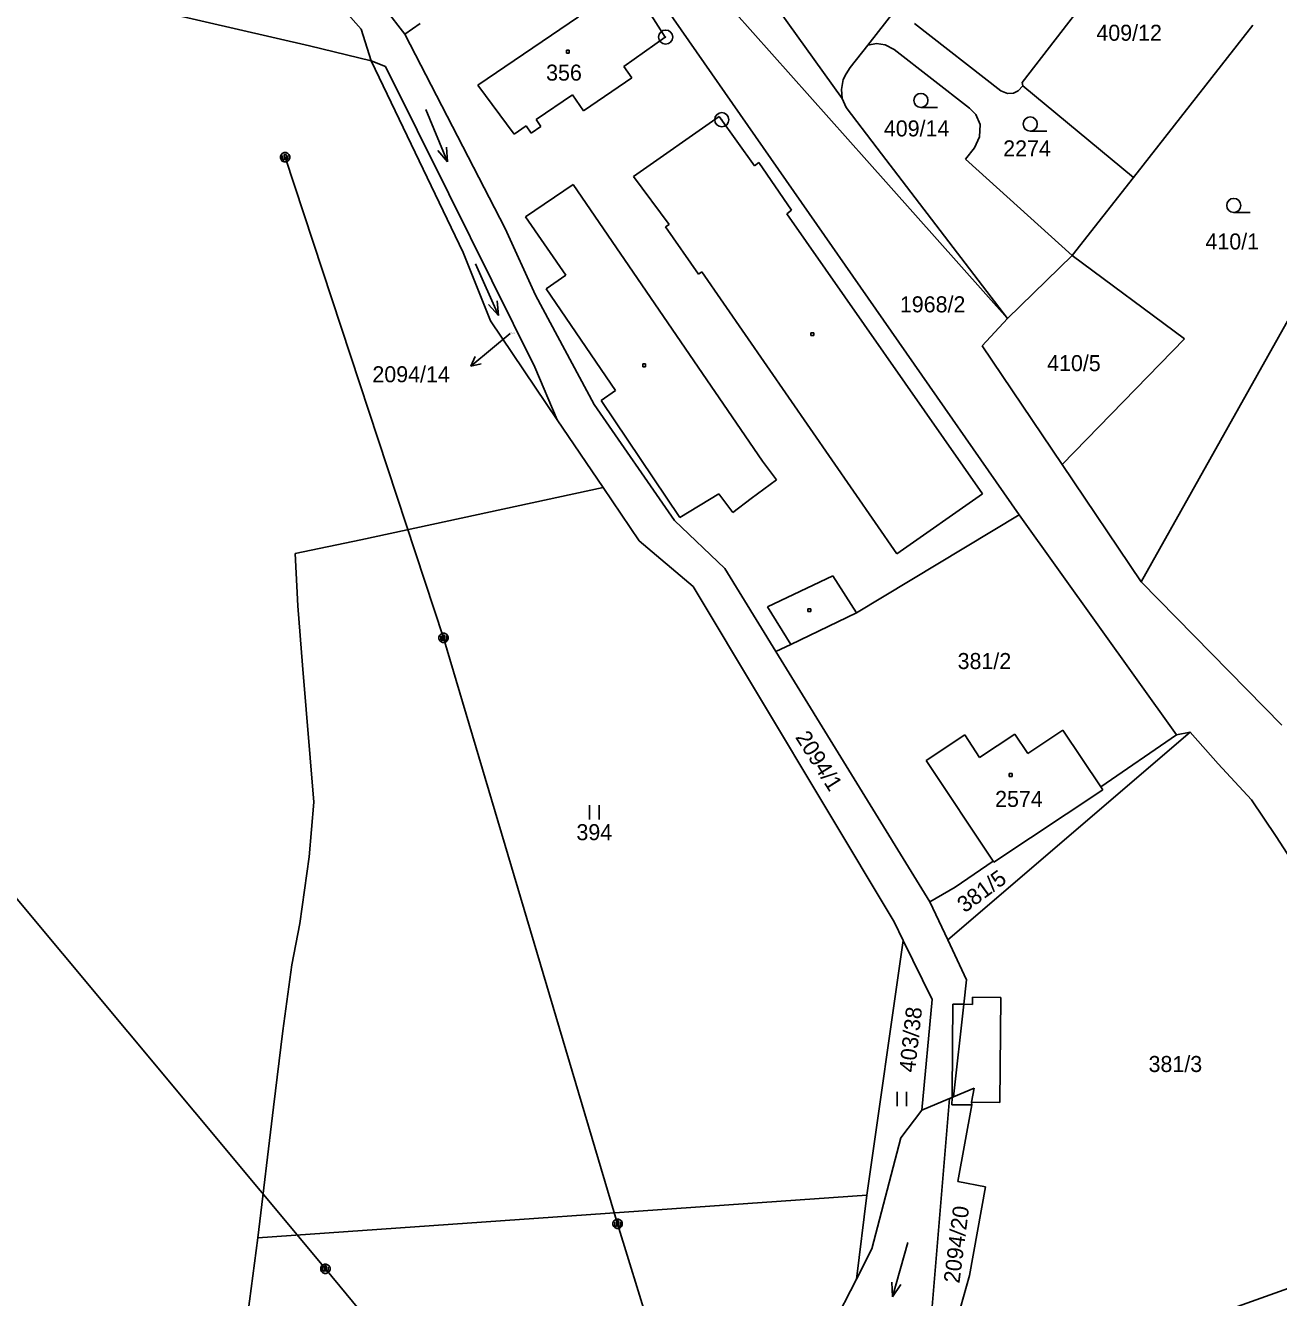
# Model space of a CAD drawing. Extents: x -795483 to -789093, y -1112258 to -1108741.
# Drawn here: x -791422.1 to -791289.1, y -1111135 to -1111000 of the extents above; entities that cross this region are included whole.
import ezdxf

# ---------------------------------------------------------------- set-up
doc = ezdxf.new("R2010")
doc.units = 0
for name, color, linetype in [('Komunikace', 7, 'Continuous'), ('Vrstva 1', 7, 'Continuous'), ('Vrstva 12', 7, 'Continuous'), ('Vrstva 14', 7, 'Continuous'), ('Vrstva 15', 7, 'Continuous'), ('Vrstva 16', 7, 'Continuous'), ('Vrstva 2', 7, 'Continuous'), ('Vrstva 23', 7, 'Continuous'), ('Vrstva 25', 7, 'Continuous'), ('Vrstva 26', 7, 'Continuous'), ('Vrstva 28', 7, 'Continuous')]:
    doc.layers.add(name, color=color, linetype=linetype)

msp = doc.modelspace()

# ---------------------------------------------------------------- linework, layer by layer
at = {"layer": 'Komunikace'}
msp.add_line((-791370.68, -1111032.7), (-791372.55, -1111034.26), dxfattribs=at)
at = {"layer": 'Vrstva 1'}
for p, q in [((-791386.49, -1111000.41), (-791395.43, -1110990.36)), ((-791437.16, -1110991.77), (-791391.97, -1111002.17)), ((-791316.33, -1111006.06), (-791305.08, -1110991.43)), ((-791316.65, -1111051.94), (-791357.25, -1110993.7)), ((-791343.51, -1110996.51), (-791335.44, -1111007.75)), ((-791328.93, -1110997.22), (-791332.73, -1111002.1)), ((-791383.94, -1110998.24), (-791381.86, -1111000.93)), ((-791346.94, -1110998.49), (-791332.84, -1111014.33)), ((-791381.86, -1111000.93), (-791380.24, -1110999.8)), ((-791327.78, -1110999.81), (-791318.6, -1111006.95)), ((-791385.45, -1111003.78), (-791386.49, -1111000.41)), ((-791381.86, -1111000.93), (-791371.21, -1111021.56)), ((-791291.85, -1110999.98), (-791304.53, -1111016.14)), ((-791391.97, -1111002.17), (-791385.45, -1111003.78)), ((-791332.73, -1111002.1), (-791334.58, -1111004.47)), ((-791331.8, -1111001.94), (-791332.73, -1111002.1)), ((-791330.87, -1111002.08), (-791331.8, -1111001.94)), ((-791329.93, -1111002.57), (-791330.87, -1111002.08)), ((-791321.93, -1111008.79), (-791329.93, -1111002.57)), ((-791385.45, -1111003.78), (-791375.69, -1111024.11)), ((-791383.93, -1111004.36), (-791385.45, -1111003.78)), ((-791383.93, -1111004.36), (-791377.2, -1111017.89)), ((-791335.03, -1111005.15), (-791335.34, -1111005.75)), ((-791334.58, -1111004.47), (-791335.03, -1111005.15)), ((-791335.34, -1111005.75), (-791335.53, -1111006.81)), ((-791316.76, -1111006.95), (-791316.28, -1111006.42)), ((-791316.28, -1111006.42), (-791316.33, -1111006.06)), ((-791316.28, -1111006.42), (-791304.53, -1111016.14)), ((-791335.53, -1111006.81), (-791335.44, -1111007.75)), ((-791335.44, -1111007.75), (-791335.03, -1111008.74)), ((-791318.6, -1111006.95), (-791317.9, -1111007.25)), ((-791317.9, -1111007.25), (-791317.25, -1111007.19)), ((-791317.25, -1111007.19), (-791316.76, -1111006.95)), ((-791335.03, -1111008.74), (-791331.73, -1111013.05)), ((-791321.26, -1111009.48), (-791321.93, -1111008.79)), ((-791320.81, -1111010.54), (-791321.26, -1111009.48)), ((-791320.86, -1111011.84), (-791320.81, -1111010.54)), ((-791321.41, -1111013), (-791320.86, -1111011.84)), ((-791331.73, -1111013.05), (-791317.9, -1111031.11)), ((-791322.35, -1111014.22), (-791321.41, -1111013)), ((-791332.84, -1111014.33), (-791317.9, -1111031.11)), ((-791311.04, -1111024.44), (-791322.35, -1111014.22)), ((-791304.53, -1111016.14), (-791311.04, -1111024.44)), ((-791377.2, -1111017.89), (-791368.08, -1111036.26)), ((-791371.21, -1111021.56), (-791367.99, -1111028.62)), ((-791375.69, -1111024.11), (-791372.77, -1111031.35)), ((-791311.04, -1111024.44), (-791317.9, -1111031.11)), ((-791299.11, -1111033.28), (-791311.04, -1111024.44)), ((-791284.26, -1111024.37), (-791303.7, -1111059.05)), ((-791367.99, -1111028.62), (-791361.76, -1111040.25)), ((-791372.77, -1111031.35), (-791365.68, -1111041.85)), ((-791317.9, -1111031.11), (-791320.57, -1111034.01)), ((-791312.08, -1111046.61), (-791299.11, -1111033.28)), ((-791320.57, -1111034.01), (-791312.08, -1111046.61)), ((-791368.08, -1111036.26), (-791365.68, -1111041.85)), ((-791361.76, -1111040.25), (-791353.25, -1111052.54)), ((-791365.68, -1111041.85), (-791360.83, -1111049.03)), ((-791312.08, -1111046.61), (-791303.7, -1111059.05)), ((-791386.54, -1111054.61), (-791360.83, -1111049.03)), ((-791360.83, -1111049.03), (-791357.01, -1111054.69)), ((-791353.25, -1111052.54), (-791347.9, -1111057.65)), ((-791316.65, -1111051.94), (-791333.92, -1111062.33)), ((-791299.95, -1111075.3), (-791316.65, -1111051.94)), ((-791393.49, -1111056.05), (-791386.54, -1111054.61)), ((-791357.01, -1111054.69), (-791351.25, -1111059.56)), ((-791393.49, -1111056.05), (-791393.22, -1111061.6)), ((-791347.9, -1111057.65), (-791342.49, -1111066.46)), ((-791303.7, -1111059.05), (-791288.76, -1111074.26)), ((-791351.25, -1111059.56), (-791329.91, -1111095.14)), ((-791392.73, -1111067.89), (-791393.22, -1111061.6)), ((-791333.92, -1111062.33), (-791340.91, -1111065.7)), ((-791340.91, -1111065.7), (-791342.49, -1111066.46)), ((-791342.49, -1111066.46), (-791326.15, -1111093)), ((-791391.52, -1111082.44), (-791392.73, -1111067.89)), ((-791326.53, -1111078.01), (-791322.44, -1111075.3)), ((-791298.51, -1111075.02), (-791324.23, -1111097.06)), ((-791322.44, -1111075.3), (-791320.85, -1111077.71)), ((-791320.85, -1111077.71), (-791317.11, -1111075.23)), ((-791317.11, -1111075.23), (-791315.72, -1111077.28)), ((-791315.72, -1111077.28), (-791312.02, -1111074.79)), ((-791307.99, -1111080.82), (-791312.02, -1111074.79)), ((-791299.95, -1111075.3), (-791307.99, -1111080.82)), ((-791298.51, -1111075.02), (-791299.95, -1111075.3)), ((-791295.52, -1111078.38), (-791298.51, -1111075.02)), ((-791319.43, -1111088.69), (-791326.53, -1111078.01)), ((-791292.01, -1111082.18), (-791295.52, -1111078.38)), ((-791307.79, -1111081.11), (-791307.99, -1111080.82)), ((-791319.35, -1111088.81), (-791307.79, -1111081.11)), ((-791289.39, -1111086.09), (-791292.01, -1111082.18)), ((-791392.02, -1111088.24), (-791391.52, -1111082.44)), ((-791286.67, -1111090.3), (-791289.39, -1111086.09)), ((-791393, -1111095.3), (-791392.02, -1111088.24)), ((-791323.44, -1111091.44), (-791319.43, -1111088.69)), ((-791319.35, -1111088.81), (-791319.43, -1111088.69)), ((-791326.15, -1111093), (-791323.44, -1111091.44)), ((-791326.15, -1111093), (-791324.23, -1111097.06)), ((-791393.86, -1111099.71), (-791393, -1111095.3)), ((-791329.91, -1111095.14), (-791328.96, -1111097.1)), ((-791328.96, -1111097.1), (-791332.81, -1111124.15)), ((-791328.96, -1111097.1), (-791325.9, -1111103.38)), ((-791324.23, -1111097.06), (-791322.23, -1111101.28)), ((-791394.83, -1111106.69), (-791393.86, -1111099.71)), ((-791322.23, -1111101.28), (-791322.52, -1111103.88)), ((-791325.9, -1111103.38), (-791327, -1111115.11)), ((-791322.52, -1111103.88), (-791323.63, -1111113.71)), ((-791395.81, -1111114.8), (-791394.83, -1111106.69)), ((-791323.63, -1111113.71), (-791321.42, -1111112.8)), ((-791321.42, -1111112.8), (-791321.7, -1111114.26)), ((-791327, -1111115.11), (-791324.04, -1111113.88)), ((-791326.07, -1111138.17), (-791324.04, -1111113.88)), ((-791324.04, -1111113.88), (-791323.78, -1111113.77)), ((-791323.78, -1111113.77), (-791323.63, -1111113.71)), ((-791323.17, -1111122.68), (-791321.69, -1111114.55)), ((-791321.7, -1111114.26), (-791321.69, -1111114.55)), ((-791395.81, -1111114.8), (-791397.48, -1111128.65)), ((-791327, -1111115.11), (-791329.23, -1111118.06)), ((-791329.23, -1111118.06), (-791332.29, -1111129.85)), ((-791323.17, -1111122.68), (-791320.23, -1111123.27)), ((-791332.81, -1111124.15), (-791397.48, -1111128.65)), ((-791332.81, -1111124.15), (-791333.93, -1111133.04)), ((-791320.23, -1111123.27), (-791321.94, -1111132.66)), ((-791399.5, -1111144.17), (-791397.48, -1111128.65)), ((-791303.42, -1111139.47), (-791274.38, -1111129.16)), ((-791332.29, -1111129.85), (-791333.93, -1111133.04)), ((-791333.93, -1111133.04), (-791337.37, -1111139.71)), ((-791321.94, -1111132.66), (-791323.21, -1111137.18))]:
    msp.add_line(p, q, dxfattribs=at)
at = {"layer": 'Vrstva 12'}
for p, q in [((-791377.76, -1111065), (-791394.57, -1111014)), ((-791359.28, -1111127.18), (-791377.76, -1111065)), ((-791439.03, -1111073.62), (-791390.3, -1111131.95)), ((-791338.78, -1111193.96), (-791359.28, -1111127.18)), ((-791390.3, -1111131.95), (-791338.78, -1111193.96))]:
    msp.add_line(p, q, dxfattribs=at)
at = {"layer": 'Vrstva 16'}
for p, q in [((-791372.55, -1111034.26), (-791374.85, -1111036.18)), ((-791374.85, -1111036.18), (-791374.41, -1111035.16)), ((-791374.85, -1111036.18), (-791373.77, -1111035.92))]:
    msp.add_line(p, q, dxfattribs=at)
at = {"layer": 'Vrstva 2'}
for p, q in [((-791354.25, -1111001.25), (-791358.4, -1110994.7)), ((-791374.1, -1111006.36), (-791363.43, -1110999.09)), ((-791354.25, -1111001.25), (-791358.63, -1111004.37)), ((-791357.78, -1111005.58), (-791358.63, -1111004.37)), ((-791370.27, -1111011.55), (-791374.1, -1111006.36)), ((-791362.91, -1111009.08), (-791358.45, -1111006.05)), ((-791358.45, -1111006.05), (-791357.78, -1111005.58)), ((-791364.06, -1111007.37), (-791367.93, -1111009.98)), ((-791364.06, -1111007.37), (-791362.91, -1111009.08)), ((-791370.27, -1111011.55), (-791368.98, -1111010.68)), ((-791368.47, -1111011.43), (-791368.98, -1111010.68)), ((-791367.42, -1111010.73), (-791368.47, -1111011.43)), ((-791367.93, -1111009.98), (-791367.42, -1111010.73)), ((-791357.6, -1111016.03), (-791348.49, -1111009.68)), ((-791348.49, -1111009.68), (-791344.74, -1111014.92)), ((-791344.74, -1111014.92), (-791344.28, -1111014.56)), ((-791344.28, -1111014.56), (-791340.82, -1111019.62)), ((-791353.82, -1111021.15), (-791357.6, -1111016.03)), ((-791364, -1111016.89), (-791369.06, -1111020.33)), ((-791343.89, -1111046.25), (-791364, -1111016.89)), ((-791340.82, -1111019.62), (-791341.32, -1111020.01)), ((-791341.32, -1111020.01), (-791320.55, -1111049.73)), ((-791369.06, -1111020.33), (-791364.78, -1111026.5)), ((-791354.19, -1111021.4), (-791353.82, -1111021.15)), ((-791350.7, -1111026.4), (-791354.19, -1111021.4)), ((-791364.78, -1111026.5), (-791366.86, -1111027.98)), ((-791350.35, -1111026.15), (-791350.7, -1111026.4)), ((-791350.35, -1111026.15), (-791329.64, -1111056.08)), ((-791366.86, -1111027.98), (-791359.51, -1111038.75)), ((-791359.51, -1111038.75), (-791361.02, -1111039.82)), ((-791361.02, -1111039.82), (-791352.69, -1111052.22)), ((-791342.42, -1111048.23), (-791343.89, -1111046.25)), ((-791345.09, -1111050.23), (-791342.42, -1111048.23)), ((-791352.69, -1111052.22), (-791348.54, -1111049.73)), ((-791348.54, -1111049.73), (-791347.06, -1111051.71)), ((-791329.64, -1111056.08), (-791320.55, -1111049.73)), ((-791347.06, -1111051.71), (-791345.09, -1111050.23)), ((-791336.43, -1111058.41), (-791343.38, -1111061.7)), ((-791333.92, -1111062.33), (-791336.43, -1111058.41)), ((-791343.38, -1111061.7), (-791340.91, -1111065.7)), ((-791323.74, -1111108.21), (-791323.71, -1111103.87)), ((-791323.71, -1111103.87), (-791322.52, -1111103.88)), ((-791322.52, -1111103.88), (-791321.61, -1111103.89)), ((-791321.61, -1111103.89), (-791321.6, -1111103.14)), ((-791321.6, -1111103.14), (-791318.61, -1111103.17)), ((-791318.61, -1111103.17), (-791318.71, -1111114.29)), ((-791323.78, -1111113.77), (-791323.74, -1111108.21)), ((-791323.79, -1111114.54), (-791323.78, -1111113.77)), ((-791321.69, -1111114.55), (-791323.79, -1111114.54)), ((-791318.71, -1111114.29), (-791321.7, -1111114.26))]:
    msp.add_line(p, q, dxfattribs=at)
at = {"layer": 'Vrstva 23'}
for p, q in [((-791379.62, -1111008.95), (-791377.33, -1111014.49)), ((-791327.09, -1111008.72), (-791325.34, -1111008.72)), ((-791315.48, -1111011.23), (-791313.73, -1111011.23)), ((-791377.33, -1111014.49), (-791378.37, -1111013.3)), ((-791377.33, -1111014.49), (-791377.45, -1111012.92)), ((-791293.88, -1111019.87), (-791292.13, -1111019.87)), ((-791374.35, -1111025.32), (-791371.93, -1111030.8)), ((-791371.93, -1111030.8), (-791372.99, -1111029.63)), ((-791371.93, -1111030.8), (-791372.08, -1111029.23)), ((-791362.25, -1111084.27), (-791362.25, -1111082.77)), ((-791361.25, -1111082.77), (-791361.25, -1111084.27)), ((-791329.62, -1111114.69), (-791329.62, -1111113.19)), ((-791328.62, -1111113.19), (-791328.62, -1111114.69)), ((-791328.49, -1111129.16), (-791330.11, -1111134.94)), ((-791330.11, -1111134.94), (-791330.19, -1111133.36)), ((-791330.11, -1111134.94), (-791329.22, -1111133.63))]:
    msp.add_line(p, q, dxfattribs=at)
for centre in [(-791327.09, -1111007.97), (-791315.48, -1111010.48), (-791293.88, -1111019.12)]:
    msp.add_circle(centre, 0.75, dxfattribs=at)
at = {"layer": 'Vrstva 25'}
for p, q in [((-791364.72, -1111002.64), (-791364.42, -1111002.64)), ((-791364.72, -1111002.94), (-791364.72, -1111002.64)), ((-791364.42, -1111002.64), (-791364.42, -1111002.94)), ((-791364.42, -1111002.94), (-791364.72, -1111002.94)), ((-791338.77, -1111032.63), (-791338.47, -1111032.63)), ((-791338.77, -1111032.93), (-791338.77, -1111032.63)), ((-791338.47, -1111032.93), (-791338.77, -1111032.93)), ((-791338.47, -1111032.63), (-791338.47, -1111032.93)), ((-791356.62, -1111035.94), (-791356.32, -1111035.94)), ((-791356.62, -1111036.24), (-791356.62, -1111035.94)), ((-791356.32, -1111036.24), (-791356.62, -1111036.24)), ((-791356.32, -1111035.94), (-791356.32, -1111036.24)), ((-791339.08, -1111061.91), (-791338.78, -1111061.91)), ((-791339.08, -1111062.21), (-791339.08, -1111061.91)), ((-791338.78, -1111061.91), (-791338.78, -1111062.21)), ((-791338.78, -1111062.21), (-791339.08, -1111062.21)), ((-791317.71, -1111079.4), (-791317.41, -1111079.4)), ((-791317.71, -1111079.7), (-791317.71, -1111079.4)), ((-791317.41, -1111079.4), (-791317.41, -1111079.7)), ((-791317.41, -1111079.7), (-791317.71, -1111079.7))]:
    msp.add_line(p, q, dxfattribs=at)
at = {"layer": 'Vrstva 26'}
for p, q in [((-791395.07, -1111013.9), (-791394.97, -1111013.7)), ((-791395.07, -1111014.1), (-791395.07, -1111013.9)), ((-791394.97, -1111014.3), (-791395.07, -1111014.1)), ((-791394.97, -1111013.7), (-791394.87, -1111013.6)), ((-791394.87, -1111014.4), (-791394.97, -1111014.3)), ((-791394.87, -1111013.6), (-791394.67, -1111013.5)), ((-791394.87, -1111013.8), (-791394.87, -1111014.2)), ((-791394.87, -1111014.2), (-791394.67, -1111014.3)), ((-791394.67, -1111014.5), (-791394.87, -1111014.4)), ((-791394.67, -1111013.5), (-791394.47, -1111013.5)), ((-791394.67, -1111014.3), (-791394.67, -1111013.7)), ((-791394.67, -1111013.7), (-791394.47, -1111013.7)), ((-791394.47, -1111014.5), (-791394.67, -1111014.5)), ((-791394.47, -1111013.5), (-791394.27, -1111013.6)), ((-791394.47, -1111013.7), (-791394.47, -1111014.3)), ((-791394.47, -1111014.3), (-791394.27, -1111014.2)), ((-791394.27, -1111014.4), (-791394.47, -1111014.5)), ((-791394.27, -1111013.6), (-791394.17, -1111013.7)), ((-791394.27, -1111014.2), (-791394.27, -1111013.8)), ((-791394.17, -1111014.3), (-791394.27, -1111014.4)), ((-791394.17, -1111013.7), (-791394.07, -1111013.9)), ((-791394.07, -1111014.1), (-791394.17, -1111014.3)), ((-791394.07, -1111013.9), (-791394.07, -1111014.1)), ((-791378.26, -1111064.9), (-791378.16, -1111064.7)), ((-791378.16, -1111064.7), (-791378.06, -1111064.6)), ((-791378.06, -1111064.6), (-791377.86, -1111064.5)), ((-791377.86, -1111064.5), (-791377.66, -1111064.5)), ((-791377.86, -1111065.3), (-791377.86, -1111064.7)), ((-791377.86, -1111064.7), (-791377.66, -1111064.7)), ((-791377.66, -1111064.5), (-791377.46, -1111064.6)), ((-791377.66, -1111064.7), (-791377.66, -1111065.3)), ((-791377.46, -1111064.6), (-791377.36, -1111064.7)), ((-791377.36, -1111064.7), (-791377.26, -1111064.9)), ((-791378.26, -1111065.1), (-791378.26, -1111064.9)), ((-791378.16, -1111065.3), (-791378.26, -1111065.1)), ((-791378.06, -1111065.4), (-791378.16, -1111065.3)), ((-791378.06, -1111064.8), (-791378.06, -1111065.2)), ((-791378.06, -1111065.2), (-791377.86, -1111065.3)), ((-791377.86, -1111065.5), (-791378.06, -1111065.4)), ((-791377.66, -1111065.5), (-791377.86, -1111065.5)), ((-791377.66, -1111065.3), (-791377.46, -1111065.2)), ((-791377.46, -1111065.4), (-791377.66, -1111065.5)), ((-791377.46, -1111065.2), (-791377.46, -1111064.8)), ((-791377.36, -1111065.3), (-791377.46, -1111065.4)), ((-791377.26, -1111065.1), (-791377.36, -1111065.3)), ((-791377.26, -1111064.9), (-791377.26, -1111065.1)), ((-791359.68, -1111126.88), (-791359.58, -1111126.78)), ((-791359.58, -1111126.78), (-791359.38, -1111126.68)), ((-791359.38, -1111126.68), (-791359.18, -1111126.68)), ((-791359.18, -1111126.68), (-791358.98, -1111126.78)), ((-791358.98, -1111126.78), (-791358.88, -1111126.88)), ((-791359.78, -1111127.08), (-791359.68, -1111126.88)), ((-791359.78, -1111127.28), (-791359.78, -1111127.08)), ((-791359.68, -1111127.48), (-791359.78, -1111127.28)), ((-791359.58, -1111127.58), (-791359.68, -1111127.48)), ((-791359.58, -1111126.98), (-791359.58, -1111127.38)), ((-791359.58, -1111127.38), (-791359.38, -1111127.48)), ((-791359.38, -1111127.68), (-791359.58, -1111127.58)), ((-791359.38, -1111127.48), (-791359.38, -1111126.88)), ((-791359.38, -1111126.88), (-791359.18, -1111126.88)), ((-791359.18, -1111127.68), (-791359.38, -1111127.68)), ((-791359.18, -1111126.88), (-791359.18, -1111127.48)), ((-791359.18, -1111127.48), (-791358.98, -1111127.38)), ((-791358.98, -1111127.58), (-791359.18, -1111127.68)), ((-791358.98, -1111127.38), (-791358.98, -1111126.98)), ((-791358.88, -1111127.48), (-791358.98, -1111127.58)), ((-791358.88, -1111126.88), (-791358.78, -1111127.08)), ((-791358.78, -1111127.28), (-791358.88, -1111127.48)), ((-791358.78, -1111127.08), (-791358.78, -1111127.28)), ((-791390.8, -1111131.85), (-791390.7, -1111131.65)), ((-791390.8, -1111132.05), (-791390.8, -1111131.85)), ((-791390.7, -1111132.25), (-791390.8, -1111132.05)), ((-791390.7, -1111131.65), (-791390.6, -1111131.55)), ((-791390.6, -1111132.35), (-791390.7, -1111132.25)), ((-791390.6, -1111131.55), (-791390.4, -1111131.45)), ((-791390.6, -1111131.75), (-791390.6, -1111132.15)), ((-791390.6, -1111132.15), (-791390.4, -1111132.25)), ((-791390.4, -1111131.45), (-791390.2, -1111131.45)), ((-791390.4, -1111132.25), (-791390.4, -1111131.65)), ((-791390.4, -1111131.65), (-791390.2, -1111131.65)), ((-791390.2, -1111131.45), (-791390, -1111131.55)), ((-791390.2, -1111131.65), (-791390.2, -1111132.25)), ((-791390.2, -1111132.25), (-791390, -1111132.15)), ((-791390, -1111131.55), (-791389.9, -1111131.65)), ((-791390, -1111132.15), (-791390, -1111131.75)), ((-791389.9, -1111132.25), (-791390, -1111132.35)), ((-791389.9, -1111131.65), (-791389.8, -1111131.85)), ((-791389.8, -1111132.05), (-791389.9, -1111132.25)), ((-791389.8, -1111131.85), (-791389.8, -1111132.05)), ((-791390.4, -1111132.45), (-791390.6, -1111132.35)), ((-791390.2, -1111132.45), (-791390.4, -1111132.45)), ((-791390, -1111132.35), (-791390.2, -1111132.45))]:
    msp.add_line(p, q, dxfattribs=at)
at = {"layer": 'Vrstva 28'}
for centre, radius in [((-791354.18, -1111001.25), 0.75), ((-791354.18, -1111001.25), 0.01), ((-791348.22, -1111010.02), 0.75), ((-791348.22, -1111010.02), 0.01)]:
    msp.add_circle(centre, radius, dxfattribs=at)

# ---------------------------------------------------------------- texts
at = {"layer": 'Vrstva 14'}
for s, height, p in [('409/12', 1.7, (-791308.46, -1111001.64)), ('409/14', 1.7, (-791331.02, -1111011.79)), ('2274', 1.7, (-791318.35, -1111013.91)), ('410/1', 1.7, (-791296.88, -1111023.79)), ('1968/2', 1.7, (-791329.32, -1111030.46)), ('2094/14', 0.1, (-791370.68, -1111032.7)), ('410/5', 1.7, (-791313.69, -1111036.7)), ('381/2', 1.7, (-791323.19, -1111068.31)), ('394', 1.7, (-791363.65, -1111086.47)), ('381/3', 1.7, (-791302.92, -1111111.07))]:
    msp.add_text(s, height=height, dxfattribs=at).set_placement(p)
for s, rotation, p in [('2094/1', 302.2052, (-791340.47, -1111075.54)), ('381/5', 36.2578, (-791322.44, -1111094.24)), ('403/38', 83.6231, (-791327.72, -1111111.17)), ('2094/20', 82.7002, (-791323, -1111133.55))]:
    msp.add_text(s, height=1.7, rotation=rotation, dxfattribs=at).set_placement(p)
at = {"layer": 'Vrstva 15'}
for s, p in [('356', (-791366.87, -1111005.87)), ('2574', (-791319.21, -1111082.94))]:
    msp.add_text(s, height=1.7, dxfattribs=at).set_placement(p)
at = {"layer": 'Vrstva 16'}
msp.add_text('2094/14', height=1.7, dxfattribs=at).set_placement((-791385.31, -1111037.88))

doc.saveas('drawing.dxf')
